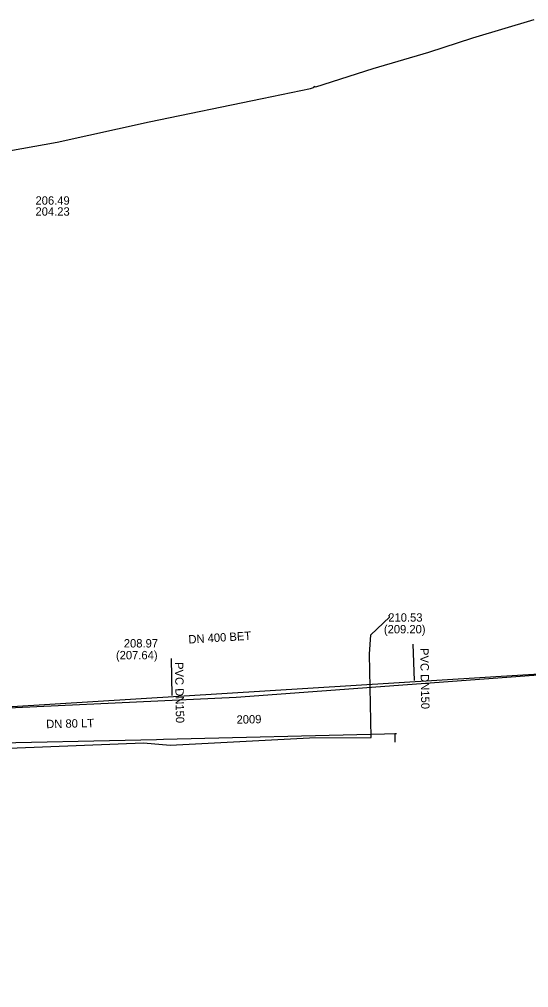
# Model space of a CAD drawing. Extents: x -596024 to -594475, y -1163820 to -1161957.
# Drawn here: x -595945 to -595896.3, y -1162921.7 to -1162829.2 of the extents above; entities that cross this region are included whole.
import ezdxf

# ---------------------------------------------------------------- set-up
doc = ezdxf.new("R2010")
doc.units = 0
for name, color, linetype in [('Level 1', 7, 'Continuous'), ('Vrstva 12', 7, 'Continuous'), ('Vrstva 13', 7, 'Continuous'), ('Vrstva 15', 7, 'Continuous'), ('Vrstva 42', 7, 'Continuous'), ('Vrstva 5', 7, 'Continuous'), ('Vrstva 55', 7, 'Continuous'), ('Vrstva 8', 7, 'Continuous'), ('Vrstva 9', 7, 'Continuous')]:
    doc.layers.add(name, color=color, linetype=linetype)

msp = doc.modelspace()

# ---------------------------------------------------------------- linework, layer by layer
at = {"layer": 'Level 1'}
msp.add_lwpolyline([(-596024.42, -1162921.712), (-596001.15, -1162890.66), (-595962.42, -1162895.72), (-595924.28, -1162893.96), (-595884.16, -1162890.98), (-595845.62, -1162894.68), (-595821.86, -1162890.31), (-595800.89, -1162887.52), (-595750.86, -1162888.83), (-595701.41, -1162888.47), (-595679.74, -1162860.44)], dxfattribs=at)
at = {"layer": 'Vrstva 13'}
for points in [[(-595951.685, -1162898.395), (-595949.847, -1162898.387), (-595931.872, -1162897.99), (-595931.22, -1162897.97), (-595910.088, -1162897.462), (-595909.092, -1162897.426), (-595908.931, -1162897.422)], [(-595909.092, -1162897.426), (-595909.092, -1162897.651), (-595909.09, -1162898.241)]]:
    msp.add_lwpolyline(points, dxfattribs=at)
at = {"layer": 'Vrstva 42'}
for points in [[(-595911.524, -1162889.837), (-595911.396, -1162887.998), (-595909.617, -1162886.314), (-595909.629, -1162886.101)], [(-595965.93, -1162901.015), (-595960.858, -1162899.979), (-595953.993, -1162899.628), (-595951.674, -1162899.049), (-595933.137, -1162898.3), (-595930.576, -1162898.551), (-595917.242, -1162897.85), (-595911.344, -1162897.798), (-595911.524, -1162889.837)]]:
    msp.add_lwpolyline(points, dxfattribs=at)
at = {"layer": 'Vrstva 5'}
for p, q in [((-595907.38, -1162888.88), (-595907.24, -1162892.35)), ((-595930.48, -1162890.25), (-595930.42, -1162893.78))]:
    msp.add_line(p, q, dxfattribs=at)
at = {"layer": 'Vrstva 55'}
msp.add_lwpolyline([(-595949.05, -1162842.27), (-595941.37, -1162840.89), (-595932.58, -1162838.97), (-595921.78, -1162836.73), (-595917.17, -1162835.78), (-595916.782, -1162835.648), (-595916.792, -1162835.53), (-595916.662, -1162835.609), (-595911.16, -1162833.87), (-595905.84, -1162832.31), (-595901.63, -1162830.92), (-595895.76, -1162829.16)], dxfattribs=at)
at = {"layer": 'Vrstva 9'}
msp.add_lwpolyline([(-595884.18, -1162891.07), (-595896.846, -1162891.853), (-595962.17, -1162895.89)], dxfattribs=at)

# ---------------------------------------------------------------- texts
at = {"layer": 'Vrstva 12'}
msp.add_text('DN 400 BET', height=0.8, rotation=3.53636, dxfattribs=at).set_placement((-595928.809, -1162888.828))
at = {"layer": 'Vrstva 15'}
for s, rotation, p in [('DN 80 LT', 1.26051, (-595942.424, -1162896.916)), ('2009', 1.3751, (-595924.222, -1162896.493))]:
    msp.add_text(s, height=0.8, rotation=rotation, dxfattribs=at).set_placement(p)
at = {"layer": 'Vrstva 8'}
for s, p in [('206.49', (-595943.456, -1162846.873)), ('204.23', (-595943.456, -1162847.923)), ('210.53', (-595909.72, -1162886.73)), ('(209.20)', (-595910.14, -1162887.85)), ('208.97', (-595935.01, -1162889.2)), ('(207.64)', (-595935.764, -1162890.329))]:
    msp.add_text(s, height=0.8, dxfattribs=at).set_placement(p)
for p in [(-595906.67, -1162889.26), (-595930.123, -1162890.603)]:
    msp.add_text('PVC DN150', height=0.8, rotation=270.97377, dxfattribs=at).set_placement(p)

doc.saveas('drawing.dxf')
